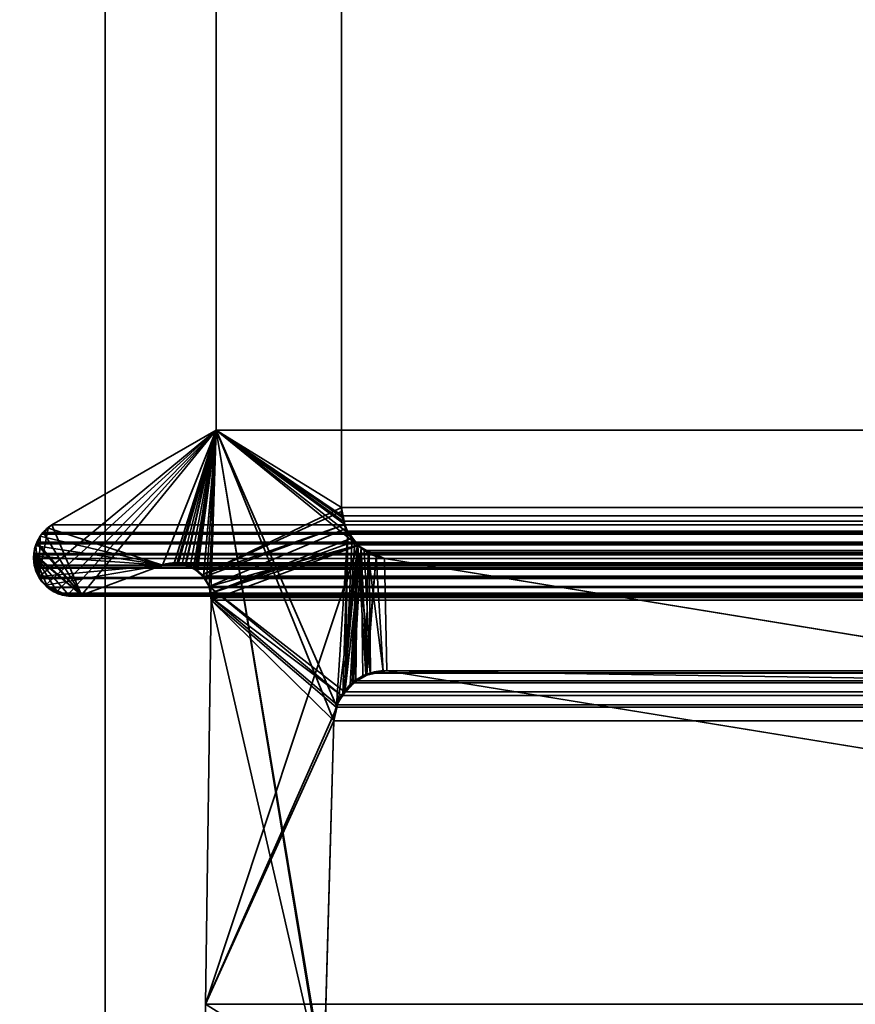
# Model space of a CAD drawing. Header units: millimetres. Extents: x -603 to 3703, y -115 to 193.
# Tile 263 of 656: x 1024 to 1031, y 3 to 11. Entities that reach past the tile are written whole.
import ezdxf

# ---------------------------------------------------------------- set-up
doc = ezdxf.new("R2010")
doc.units = ezdxf.units.MM
doc.layers.add('152', color=7, linetype='Continuous', true_color=0xffffff)

# ---------------------------------------------------------------- blocks, each defined once
blk = doc.blocks.new('UG_SURFACE_002')
at = {"layer": '152', "color": 252, "linetype": 'Continuous', "lineweight": 35}
for points in [[(2165, -18, 2212.25), (2165, 174.4, 2212.25), (835, 174.4, 2212.25), (835, -18, 2212.25)], [(985, -18, 2062.2499), (985, 174.4, 2062.2499), (2015.0001, 174.4, 2062.2499), (2015.0001, -18, 2062.2499)]]:
    blk.add_3dface(points, dxfattribs=at)
blk = doc.blocks.new('UG_SURFACE_096')
at = {"layer": '152', "color": 7, "linetype": 'Continuous', "lineweight": 35}
for points in [[(1026.9384, 11.8663, -7.75), (1026.9384, 6.7187, -7.75), (1025.9112, 7.3541, -7.75), (1025.9112, 11.6334, -7.75)], [(1026.9384, 6.7187, 2018.3115), (1026.9384, 11.8663, 2018.3115), (1025.9112, 11.6334, 2019.3388), (1025.9112, 7.3541, 2019.3388)], [(1026.9384, 6.7187, -7.75), (1026.9384, 11.8663, -7.75), (1026.9384, 11.8663, 2018.3115), (1026.9384, 6.7187, 2018.3115)], [(1025.9112, 7.3541, 2019.3388), (1025.9112, 11.6334, 2019.3388), (1025.9112, 11.6334, -7.75), (1025.9112, 7.3541, -7.75)], [(1025.9112, 7.3541, 2019.3388), (1024.457, 6.1528, 2020.793), (1024.4622, 6.1404, 2020.7877), (1024.5141, 6.0866, 2020.736)], [(1024.457, 6.1528, 2020.793), (1025.9112, 7.3541, 2019.3388), (1024.5647, 6.5775, 2020.6852), (1024.5343, 6.5488, 2020.7157)], [(1024.5141, 6.0866, 2020.736), (1024.5521, 6.0471, 2020.6978), (1024.5962, 6.0239, 2020.6537), (1025.9112, 7.3541, 2019.3388)], [(1024.5358, 6.55, -7.75), (1024.5647, 6.5775, -7.75), (1025.9112, 7.3541, -7.75), (1025.4709, 6.2483, -7.75)], [(1024.5647, 6.5775, 2020.6852), (1025.9112, 7.3541, 2019.3388), (1025.9112, 7.3541, -7.75), (1024.5647, 6.5775, -7.75)], [(1024.5962, 6.0239, 2020.6537), (1024.6167, 6.0132, 2020.6335), (1024.6972, 6.0054, 2020.5529), (1025.9112, 7.3541, 2019.3388)], [(1025.9112, 7.3541, 2019.3388), (1024.6972, 6.0054, 2020.5529), (1024.785, 5.9969, 2020.4649), (1024.8069, 6.0016, 2020.4432)], [(1024.8069, 6.0016, 2020.4432), (1025.4709, 6.2483, 2019.7792), (1025.9112, 7.3541, 2019.3388)], [(1025.5657, 6.2625, -7.75), (1025.4709, 6.2483, -7.75), (1025.9112, 7.3541, -7.75)], [(1025.9112, 7.3541, 2019.3388), (1025.4709, 6.2483, 2019.7792), (1025.5656, 6.2561, 2019.6843)], [(1025.5656, 6.2561, 2019.6843), (1025.6313, 6.2615, 2019.6187), (1025.9112, 7.3541, 2019.3388)], [(1025.9112, 7.3541, -7.75), (1025.5923, 6.2665, -7.75), (1025.5657, 6.2625, -7.75)], [(1025.6628, 6.2488, -7.75), (1025.5923, 6.2665, -7.75), (1025.9112, 7.3541, -7.75)], [(1025.9112, 7.3541, 2019.3388), (1025.6313, 6.2615, 2019.6187), (1025.6625, 6.2472, 2019.5875)], [(1025.6625, 6.2472, 2019.5875), (1025.7499, 6.2071, 2019.5), (1025.9112, 7.3541, 2019.3388)], [(1025.9112, 7.3541, -7.75), (1025.6983, 6.2399, -7.75), (1025.6628, 6.2488, -7.75)], [(1025.7467, 6.2043, -7.75), (1025.6983, 6.2399, -7.75), (1025.9112, 7.3541, -7.75)], [(1025.9112, 7.3541, -7.75), (1026.9384, 6.7187, -7.75), (1025.7963, 6.1678, -7.75), (1025.7467, 6.2043, -7.75)], [(1025.7499, 6.2071, 2019.5), (1025.7584, 6.2033, 2019.4917), (1025.9112, 7.3541, 2019.3388)], [(1025.9112, 7.3541, 2019.3388), (1025.7584, 6.2033, 2019.4917), (1025.8086, 6.1456, 2019.4414)], [(1025.8086, 6.1456, 2019.4414), (1025.8318, 6.1188, 2019.4182), (1025.9112, 7.3541, 2019.3388)], [(1025.9112, 7.3541, 2019.3388), (1025.8318, 6.1188, 2019.4182), (1025.8535, 6.0731, 2019.3965)], [(1025.8535, 6.0731, 2019.3965), (1025.8678, 6.0177, 2019.3822), (1025.9112, 7.3541, 2019.3388)], [(1026.8117, 1.8784, 2018.4383), (1025.9112, 7.3541, 2019.3388), (1025.8678, 6.0177, 2019.3822), (1025.8716, 5.9608, 2019.3784)], [(1025.9112, 7.3541, 2019.3388), (1026.9462, 6.638, 2018.3039), (1026.9414, 6.6882, 2018.3086), (1026.9384, 6.7187, 2018.3115)], [(1025.9112, 7.3541, 2019.3388), (1026.8995, 5.0942, 2018.3506), (1026.9901, 6.5167, 2018.26), (1026.9666, 6.5817, 2018.2834)], [(1025.9112, 7.3541, 2019.3388), (1026.799, 1.9593, 2018.451), (1026.7951, 2.0412, 2018.4548)], [(1026.9666, 6.5817, 2018.2834), (1026.9462, 6.638, 2018.3039), (1025.9112, 7.3541, 2019.3388)], [(1025.9112, 7.3541, 2019.3388), (1026.8117, 1.8784, 2018.4383), (1026.799, 1.9593, 2018.451)], [(1026.7951, 2.0412, 2018.4548), (1026.8776, 4.9715, 2018.3723), (1025.9112, 7.3541, 2019.3388)], [(1026.8776, 4.9715, 2018.3723), (1026.8986, 5.0895, 2018.3513), (1026.8995, 5.0942, 2018.3506), (1025.9112, 7.3541, 2019.3388)], [(1025.7963, 6.1678, -7.75), (1026.9384, 6.7187, -7.75), (1026.9448, 6.689, -7.75)], [(1026.9384, 6.7187, -7.75), (1026.9384, 6.7187, 2018.3115), (1026.9414, 6.6882, 2018.3086)], [(1026.9414, 6.6882, 2018.3086), (1026.9448, 6.689, -7.75), (1026.9384, 6.7187, -7.75)], [(1026.9448, 6.689, -7.75), (1026.9678, 6.5798, -7.75), (1025.7963, 6.1678, -7.75)], [(1026.9448, 6.689, -7.75), (1026.9414, 6.6882, 2018.3086), (1026.9462, 6.638, 2018.3039)], [(1026.9448, 6.689, -7.75), (1026.9462, 6.638, 2018.3039), (1026.9666, 6.5817, 2018.2834)], [(1026.9666, 6.5817, 2018.2834), (1026.9678, 6.5798, -7.75), (1026.9448, 6.689, -7.75)], [(1024.457, 6.1528, 2020.793), (1024.5343, 6.5488, 2020.7157), (1024.4706, 6.4886, 2020.7794), (1024.4691, 6.4854, 2020.7808)], [(1025.4709, 6.2483, -7.75), (1024.4691, 6.4856, -7.75), (1024.47, 6.4877, -7.75), (1024.5358, 6.55, -7.75)], [(1024.5343, 6.5488, 2020.7157), (1024.5358, 6.55, -7.75), (1024.47, 6.4877, -7.75)], [(1024.47, 6.4877, -7.75), (1024.4706, 6.4886, 2020.7794), (1024.5343, 6.5488, 2020.7157)], [(1024.5358, 6.55, -7.75), (1024.5343, 6.5488, 2020.7157), (1024.5647, 6.5775, 2020.6852)], [(1024.5647, 6.5775, 2020.6852), (1024.5647, 6.5775, -7.75), (1024.5358, 6.55, -7.75)], [(1025.8081, 6.1482, -7.75), (1025.7963, 6.1678, -7.75), (1026.9678, 6.5798, -7.75)], [(1026.9678, 6.5798, -7.75), (1026.9742, 6.5488, -7.75), (1025.8535, 6.0731, -7.75), (1025.8081, 6.1482, -7.75)], [(1025.8678, 6.0177, -7.75), (1025.8535, 6.0731, -7.75), (1026.9742, 6.5488, -7.75), (1027.0296, 6.471, -7.75)], [(1026.9742, 6.5488, -7.75), (1026.9666, 6.5817, 2018.2834), (1026.9901, 6.5167, 2018.26)], [(1026.9742, 6.5488, -7.75), (1026.9678, 6.5798, -7.75), (1026.9666, 6.5817, 2018.2834)], [(1026.9742, 6.5488, -7.75), (1026.9901, 6.5167, 2018.26), (1027.027, 6.4733, 2018.223)], [(1027.027, 6.4733, 2018.223), (1027.0296, 6.471, -7.75), (1026.9742, 6.5488, -7.75)], [(1024.4348, 6.4049, -7.75), (1024.4322, 6.405, 2020.8178), (1024.4691, 6.4854, 2020.7808)], [(1024.4691, 6.4854, 2020.7808), (1024.4322, 6.405, 2020.8178), (1024.457, 6.1528, 2020.793)], [(1024.4691, 6.4854, 2020.7808), (1024.4691, 6.4856, -7.75), (1024.4348, 6.4049, -7.75)], [(1024.4348, 6.4049, -7.75), (1024.4691, 6.4856, -7.75), (1025.4709, 6.2483, -7.75)], [(1024.4691, 6.4856, -7.75), (1024.4691, 6.4854, 2020.7808), (1024.4706, 6.4886, 2020.7794)], [(1024.4706, 6.4886, 2020.7794), (1024.47, 6.4877, -7.75), (1024.4691, 6.4856, -7.75)], [(1025.8678, 6.0177, -7.75), (1027.0296, 6.471, -7.75), (1027.0498, 6.4428, -7.75)], [(1026.9901, 6.5167, 2018.26), (1026.8995, 5.0942, 2018.3506), (1026.9511, 5.1885, 2018.2989)], [(1026.9511, 5.1885, 2018.2989), (1026.9694, 5.2222, 2018.2805), (1026.9901, 6.5167, 2018.26)], [(1027.027, 6.4733, 2018.223), (1026.9901, 6.5167, 2018.26), (1026.9694, 5.2222, 2018.2805)], [(1027.0493, 6.447, 2018.2006), (1027.027, 6.4733, 2018.223), (1026.9694, 5.2222, 2018.2805)], [(1027.0296, 6.471, -7.75), (1027.027, 6.4733, 2018.223), (1027.0493, 6.447, 2018.2006)], [(1027.0493, 6.447, 2018.2006), (1027.0498, 6.4428, -7.75), (1027.0296, 6.471, -7.75)], [(1024.457, 6.1528, 2020.793), (1024.4322, 6.405, 2020.8178), (1024.4243, 6.388, 2020.8256), (1024.4168, 6.3218, 2020.8333)], [(1024.4201, 6.3223, -7.75), (1024.4168, 6.3218, 2020.8333), (1024.4243, 6.388, 2020.8256)], [(1024.4201, 6.3223, -7.75), (1024.4203, 6.3707, -7.75), (1024.4348, 6.4049, -7.75), (1025.4709, 6.2483, -7.75)], [(1024.4243, 6.388, 2020.8256), (1024.4203, 6.3707, -7.75), (1024.4201, 6.3223, -7.75)], [(1024.4203, 6.3707, -7.75), (1024.4243, 6.388, 2020.8256), (1024.4322, 6.405, 2020.8178)], [(1024.4322, 6.405, 2020.8178), (1024.4348, 6.4049, -7.75), (1024.4203, 6.3707, -7.75)], [(1025.825, 2.6459, -7.75), (1027.0734, 6.4097, -7.75), (1026.9108, 5.1239, -7.75), (1026.9032, 5.0887, -7.75)], [(1027.0734, 6.4097, -7.75), (1025.825, 2.6459, -7.75), (1025.8716, 5.9608, -7.75)], [(1027.0498, 6.4428, -7.75), (1027.0734, 6.4097, -7.75), (1025.8678, 6.0177, -7.75)], [(1025.8716, 5.9608, -7.75), (1025.8678, 6.0177, -7.75), (1027.0734, 6.4097, -7.75)], [(1026.9549, 5.1872, -7.75), (1026.9108, 5.1239, -7.75), (1027.0734, 6.4097, -7.75)], [(1027.0734, 6.4097, -7.75), (1027.0095, 5.2657, -7.75), (1026.9549, 5.1872, -7.75)], [(1026.9694, 5.2222, 2018.2805), (1027.1012, 6.386, 2018.1489), (1027.0493, 6.447, 2018.2006)], [(1027.1012, 6.386, 2018.1489), (1026.9694, 5.2222, 2018.2805), (1027.038, 5.2773, 2018.2121)], [(1027.0365, 5.2832, -7.75), (1027.0095, 5.2657, -7.75), (1027.0734, 6.4097, -7.75)], [(1027.0734, 6.4097, -7.75), (1027.1389, 5.3495, -7.75), (1027.0365, 5.2832, -7.75)], [(1027.038, 5.2773, 2018.2121), (1027.1133, 5.3379, 2018.1367), (1027.1012, 6.386, 2018.1489)], [(1027.0498, 6.4428, -7.75), (1027.0493, 6.447, 2018.2006), (1027.1012, 6.386, 2018.1489)], [(1027.1012, 6.386, 2018.1489), (1027.0734, 6.4097, -7.75), (1027.0498, 6.4428, -7.75)], [(1027.1389, 5.3495, -7.75), (1027.0734, 6.4097, -7.75), (1027.1571, 6.3596, -7.75)], [(1027.0734, 6.4097, -7.75), (1027.1012, 6.386, 2018.1489), (1027.1547, 6.3626, 2018.0953)], [(1027.1547, 6.3626, 2018.0953), (1027.1571, 6.3596, -7.75), (1027.0734, 6.4097, -7.75)], [(1027.1012, 6.386, 2018.1489), (1027.1133, 5.3379, 2018.1367), (1027.1482, 5.3455, 2018.1017)], [(1027.1482, 5.3455, 2018.1017), (1027.2824, 5.3748, 2017.9677), (1027.1547, 6.3626, 2018.0953), (1027.1012, 6.386, 2018.1489)], [(1024.4235, 6.2316, 2020.8266), (1024.4142, 6.2992, 2020.8359), (1024.4201, 6.3223, -7.75)], [(1024.4142, 6.2992, 2020.8359), (1024.4168, 6.3218, 2020.8333), (1024.4201, 6.3223, -7.75)], [(1024.4168, 6.3218, 2020.8333), (1024.4142, 6.2992, 2020.8359), (1024.4235, 6.2316, 2020.8266), (1024.457, 6.1528, 2020.793)], [(1024.4201, 6.3223, -7.75), (1024.4199, 6.2475, -7.75), (1024.4235, 6.2316, 2020.8266)], [(1024.4199, 6.2475, -7.75), (1024.4201, 6.3223, -7.75), (1025.4709, 6.2483, -7.75)], [(1027.1571, 6.3596, -7.75), (1027.2237, 6.3197, -7.75), (1027.1389, 5.3495, -7.75)], [(1027.1478, 5.3511, -7.75), (1027.1389, 5.3495, -7.75), (1027.2237, 6.3197, -7.75)], [(1027.2826, 5.3758, -7.75), (1027.1478, 5.3511, -7.75), (1027.2237, 6.3197, -7.75)], [(1027.2824, 5.3748, 2017.9677), (1027.3108, 5.381, 2017.9391), (1027.2921, 6.3024, 2017.9579), (1027.1547, 6.3626, 2018.0953)], [(1027.1571, 6.3596, -7.75), (1027.1547, 6.3626, 2018.0953), (1027.2921, 6.3024, 2017.9579)], [(1027.2921, 6.3024, 2017.9579), (1027.2237, 6.3197, -7.75), (1027.1571, 6.3596, -7.75)], [(1027.2237, 6.3197, -7.75), (1027.2921, 6.3024, -7.75), (1027.3108, 5.381, -7.75), (1027.2826, 5.3758, -7.75)], [(1027.2921, 6.3024, 2017.9579), (1027.2921, 6.3024, -7.75), (1027.2237, 6.3197, -7.75)], [(1036.4149, 3.8982, -7.75), (1027.3108, 5.381, -7.75), (1027.2921, 6.3024, -7.75), (1033.5108, 5.2872, -7.75)], [(1033.5108, 5.2872, 2011.7393), (1027.2921, 6.3024, 2017.9579), (1027.3108, 5.381, 2017.9391)], [(1033.5108, 5.2872, -7.75), (1027.2921, 6.3024, -7.75), (1027.2921, 6.3024, 2017.9579), (1033.5108, 5.2872, 2011.7393)], [(1025.4709, 6.2483, -7.75), (1024.4612, 6.1543, -7.75), (1024.4235, 6.2316, -7.75), (1024.4199, 6.2475, -7.75)], [(1024.4199, 6.2475, -7.75), (1024.4235, 6.2316, -7.75), (1024.4235, 6.2316, 2020.8266)], [(1024.4235, 6.2316, -7.75), (1024.4612, 6.1543, -7.75), (1024.457, 6.1528, 2020.793)], [(1024.457, 6.1528, 2020.793), (1024.4235, 6.2316, 2020.8266), (1024.4235, 6.2316, -7.75)], [(1025.4709, 6.2483, -7.75), (1024.5142, 6.0843, -7.75), (1024.4808, 6.1139, -7.75), (1024.4612, 6.1543, -7.75)], [(1024.5142, 6.0843, -7.75), (1025.4709, 6.2483, -7.75), (1024.8069, 6.0016, -7.75), (1024.6966, 5.995, -7.75)], [(1025.4709, 6.2483, 2019.7792), (1024.8069, 6.0016, 2020.4432), (1024.8069, 6.0016, -7.75), (1025.4709, 6.2483, -7.75)], [(1025.4709, 6.2483, -7.75), (1025.5657, 6.2625, -7.75), (1025.5656, 6.2561, 2019.6843)], [(1025.5656, 6.2561, 2019.6843), (1025.4709, 6.2483, 2019.7792), (1025.4709, 6.2483, -7.75)], [(1025.6313, 6.2615, 2019.6187), (1025.5656, 6.2561, 2019.6843), (1025.5657, 6.2625, -7.75)], [(1025.6313, 6.2615, 2019.6187), (1025.5657, 6.2625, -7.75), (1025.5923, 6.2665, -7.75)], [(1025.5923, 6.2665, -7.75), (1025.6628, 6.2488, -7.75), (1025.6625, 6.2472, 2019.5875)], [(1025.6625, 6.2472, 2019.5875), (1025.6313, 6.2615, 2019.6187), (1025.5923, 6.2665, -7.75)], [(1025.6625, 6.2472, 2019.5875), (1025.6628, 6.2488, -7.75), (1025.6983, 6.2399, -7.75)], [(1025.7499, 6.2071, 2019.5), (1025.6625, 6.2472, 2019.5875), (1025.6983, 6.2399, -7.75)], [(1025.6983, 6.2399, -7.75), (1025.7467, 6.2043, -7.75), (1025.7499, 6.2071, 2019.5)], [(1024.4622, 6.1404, 2020.7877), (1024.457, 6.1528, 2020.793), (1024.4612, 6.1543, -7.75)], [(1024.4612, 6.1543, -7.75), (1024.4808, 6.1139, -7.75), (1024.4622, 6.1404, 2020.7877)], [(1024.5141, 6.0866, 2020.736), (1024.4622, 6.1404, 2020.7877), (1024.4808, 6.1139, -7.75)], [(1025.7584, 6.2033, 2019.4917), (1025.7499, 6.2071, 2019.5), (1025.7467, 6.2043, -7.75)], [(1025.7467, 6.2043, -7.75), (1025.7963, 6.1678, -7.75), (1025.8086, 6.1456, 2019.4414)], [(1025.8086, 6.1456, 2019.4414), (1025.7584, 6.2033, 2019.4917), (1025.7467, 6.2043, -7.75)], [(1025.7963, 6.1678, -7.75), (1025.8081, 6.1482, -7.75), (1025.8086, 6.1456, 2019.4414)], [(1025.8081, 6.1482, -7.75), (1025.8535, 6.0731, -7.75), (1025.8535, 6.0731, 2019.3965)], [(1025.8535, 6.0731, 2019.3965), (1025.8318, 6.1188, 2019.4182), (1025.8081, 6.1482, -7.75)], [(1025.8318, 6.1188, 2019.4182), (1025.8086, 6.1456, 2019.4414), (1025.8081, 6.1482, -7.75)], [(1024.4808, 6.1139, -7.75), (1024.5142, 6.0843, -7.75), (1024.5141, 6.0866, 2020.736)], [(1024.5521, 6.0471, 2020.6978), (1024.5141, 6.0866, 2020.736), (1024.5142, 6.0843, -7.75)], [(1024.5142, 6.0843, -7.75), (1024.5675, 6.0372, -7.75), (1024.5521, 6.0471, 2020.6978)], [(1024.5142, 6.0843, -7.75), (1024.6966, 5.995, -7.75), (1024.6897, 5.9946, -7.75), (1024.5974, 6.0268, -7.75)], [(1024.5974, 6.0268, -7.75), (1024.5675, 6.0372, -7.75), (1024.5142, 6.0843, -7.75)], [(1025.8535, 6.0731, -7.75), (1025.8678, 6.0177, -7.75), (1025.8716, 5.9608, 2019.3784)], [(1025.8716, 5.9608, 2019.3784), (1025.8678, 6.0177, 2019.3822), (1025.8535, 6.0731, -7.75)], [(1025.8678, 6.0177, 2019.3822), (1025.8535, 6.0731, 2019.3965), (1025.8535, 6.0731, -7.75)], [(1024.5962, 6.0239, 2020.6537), (1024.5521, 6.0471, 2020.6978), (1024.5675, 6.0372, -7.75)], [(1024.5675, 6.0372, -7.75), (1024.5974, 6.0268, -7.75), (1024.5962, 6.0239, 2020.6537)], [(1024.6167, 6.0132, 2020.6335), (1024.5962, 6.0239, 2020.6537), (1024.5974, 6.0268, -7.75)], [(1024.5974, 6.0268, -7.75), (1024.6897, 5.9946, -7.75), (1024.6972, 6.0054, 2020.5529)], [(1024.6972, 6.0054, 2020.5529), (1024.6167, 6.0132, 2020.6335), (1024.5974, 6.0268, -7.75)], [(1024.6897, 5.9946, -7.75), (1024.6966, 5.995, -7.75), (1024.6972, 6.0054, 2020.5529)], [(1024.785, 5.9969, 2020.4649), (1024.6972, 6.0054, 2020.5529), (1024.6966, 5.995, -7.75)], [(1024.6966, 5.995, -7.75), (1024.8069, 6.0016, -7.75), (1024.8069, 6.0016, 2020.4432)], [(1024.8069, 6.0016, 2020.4432), (1024.785, 5.9969, 2020.4649), (1024.6966, 5.995, -7.75)], [(1025.8678, 6.0177, -7.75), (1025.8716, 5.9608, -7.75), (1025.8716, 5.9608, 2019.3784)], [(1025.825, 2.6459, 2019.4249), (1025.8716, 5.9608, 2019.3784), (1025.8716, 5.9608, -7.75), (1025.825, 2.6459, -7.75)], [(1025.8716, 5.9608, 2019.3784), (1025.825, 2.6459, 2019.4249), (1025.826, 2.4847, 2019.424), (1026.8117, 1.8784, 2018.4383)], [(1027.0365, 5.2832, -7.75), (1027.1389, 5.3495, -7.75), (1027.1482, 5.3455, 2018.1017)], [(1027.1482, 5.3455, 2018.1017), (1027.1133, 5.3379, 2018.1367), (1027.0365, 5.2832, -7.75)], [(1027.1133, 5.3379, 2018.1367), (1027.038, 5.2773, 2018.2121), (1027.0365, 5.2832, -7.75)], [(1027.1389, 5.3495, -7.75), (1027.1478, 5.3511, -7.75), (1027.1482, 5.3455, 2018.1017)], [(1027.1478, 5.3511, -7.75), (1027.2826, 5.3758, -7.75), (1027.2824, 5.3748, 2017.9677)], [(1027.2824, 5.3748, 2017.9677), (1027.1482, 5.3455, 2018.1017), (1027.1478, 5.3511, -7.75)], [(1027.3108, 5.381, 2017.9391), (1027.2824, 5.3748, 2017.9677), (1027.2826, 5.3758, -7.75)], [(1027.2826, 5.3758, -7.75), (1027.3108, 5.381, -7.75), (1027.3108, 5.381, 2017.9391)], [(1027.3108, 5.381, 2017.9391), (1036.4149, 3.8982, 2008.8351), (1033.5448, 5.2832, 2011.7052), (1033.5108, 5.2872, 2011.7393)], [(1027.3108, 5.381, -7.75), (1036.4149, 3.8982, -7.75), (1036.4149, 3.8982, 2008.8351), (1027.3108, 5.381, 2017.9391)], [(1026.9549, 5.1872, -7.75), (1027.0095, 5.2657, -7.75), (1027.038, 5.2773, 2018.2121)], [(1027.038, 5.2773, 2018.2121), (1026.9694, 5.2222, 2018.2805), (1026.9549, 5.1872, -7.75)], [(1027.0095, 5.2657, -7.75), (1027.0365, 5.2832, -7.75), (1027.038, 5.2773, 2018.2121)], [(1026.9511, 5.1885, 2018.2989), (1026.8995, 5.0942, 2018.3506), (1026.9108, 5.1239, -7.75)], [(1026.9108, 5.1239, -7.75), (1026.9549, 5.1872, -7.75), (1026.9511, 5.1885, 2018.2989)], [(1026.9694, 5.2222, 2018.2805), (1026.9511, 5.1885, 2018.2989), (1026.9549, 5.1872, -7.75)], [(1026.9032, 5.0887, -7.75), (1026.8776, 4.9715, -7.75), (1025.825, 2.6459, -7.75)], [(1026.8776, 4.9715, -7.75), (1026.9032, 5.0887, -7.75), (1026.8986, 5.0895, 2018.3513)], [(1026.8986, 5.0895, 2018.3513), (1026.8776, 4.9715, 2018.3723), (1026.8776, 4.9715, -7.75)], [(1026.8995, 5.0942, 2018.3506), (1026.8986, 5.0895, 2018.3513), (1026.9032, 5.0887, -7.75)], [(1026.9032, 5.0887, -7.75), (1026.9108, 5.1239, -7.75), (1026.8995, 5.0942, 2018.3506)], [(1026.8776, 4.9715, -7.75), (1026.7951, 2.0412, -7.75), (1025.8255, 2.4846, -7.75), (1025.825, 2.6459, -7.75)], [(1026.7951, 2.0412, -7.75), (1026.8776, 4.9715, -7.75), (1026.8776, 4.9715, 2018.3723), (1026.7951, 2.0412, 2018.4548)]]:
    blk.add_3dface(points, dxfattribs=at)
blk = doc.blocks.new('UG_SURFACE_097')
at = {"layer": '152', "color": 7, "linetype": 'Continuous', "lineweight": 35}
for points in [[(1025.9112, 7.3541, 2019.3388), (1025.9112, 11.6334, 2019.3388), (1026.9384, 11.8663, 2018.3115), (1026.9384, 6.7187, 2018.3115)], [(1026.9384, 6.7187, 2018.3115), (1026.9384, 11.8663, 2018.3115), (1973.0616, 11.8663, 2018.3115), (1973.0616, 6.7187, 2018.3115)], [(1974.0888, 7.3541, 2019.3388), (1974.0888, 11.6334, 2019.3388), (1025.9112, 11.6334, 2019.3388), (1025.9112, 7.3541, 2019.3388)], [(1024.5647, 6.5775, 2020.6852), (1025.9112, 7.3541, 2019.3388), (1025.4709, 6.2483, 2019.7792), (1024.8069, 6.0016, 2020.4432)], [(1975.4353, 6.5775, 2020.6852), (1974.0888, 7.3541, 2019.3388), (1025.9112, 7.3541, 2019.3388), (1024.5647, 6.5775, 2020.6852)], [(1025.5657, 6.2609, 2019.6843), (1025.4709, 6.2483, 2019.7792), (1025.9112, 7.3541, 2019.3388)], [(1025.9112, 7.3541, 2019.3388), (1025.6022, 6.2657, 2019.6478), (1025.5657, 6.2609, 2019.6843)], [(1025.6568, 6.2479, 2019.5932), (1025.6022, 6.2657, 2019.6478), (1025.9112, 7.3541, 2019.3388)], [(1025.9112, 7.3541, 2019.3388), (1025.7264, 6.2251, 2019.5236), (1025.6568, 6.2479, 2019.5932)], [(1025.7397, 6.2137, 2019.5103), (1025.7264, 6.2251, 2019.5236), (1025.9112, 7.3541, 2019.3388)], [(1025.8064, 6.1556, 2019.4435), (1025.7397, 6.2137, 2019.5103), (1025.9112, 7.3541, 2019.3388)], [(1025.9112, 7.3541, 2019.3388), (1025.8069, 6.1552, 2019.443), (1025.8064, 6.1556, 2019.4435)], [(1025.9112, 7.3541, 2019.3388), (1027.0704, 6.4125, 2018.1797), (1025.8535, 6.0731, 2019.3965), (1025.8069, 6.1552, 2019.443)], [(1025.9112, 7.3541, 2019.3388), (1026.9384, 6.7187, 2018.3115), (1026.9474, 6.6514, 2018.3027)], [(1025.9112, 7.3541, 2019.3388), (1026.9531, 6.6087, 2018.297), (1026.9871, 6.5254, 2018.2629), (1026.9926, 6.5122, 2018.2574)], [(1026.9474, 6.6514, 2018.3027), (1026.9531, 6.6087, 2018.297), (1025.9112, 7.3541, 2019.3388)], [(1026.9926, 6.5122, 2018.2574), (1027.0636, 6.4213, 2018.1863), (1027.0704, 6.4125, 2018.1797), (1025.9112, 7.3541, 2019.3388)], [(1026.9384, 6.7187, 2018.3115), (1973.0564, 6.6534, 2018.3065), (1973.0557, 6.6507, 2018.3058)], [(1026.9384, 6.7187, 2018.3115), (1973.0616, 6.7187, 2018.3115), (1973.0564, 6.6534, 2018.3065)], [(1973.0557, 6.6507, 2018.3058), (1026.9474, 6.6514, 2018.3027), (1026.9384, 6.7187, 2018.3115)], [(1026.9474, 6.6514, 2018.3027), (1973.0557, 6.6507, 2018.3058), (1973.0271, 6.5518, 2018.2772)], [(1026.9531, 6.6087, 2018.297), (1026.9474, 6.6514, 2018.3027), (1973.0271, 6.5518, 2018.2772)], [(1024.8069, 6.0016, 2020.4432), (1024.4948, 6.5146, 2020.7553), (1024.5647, 6.5775, 2020.6852)], [(1024.5647, 6.5775, 2020.6852), (1024.4948, 6.5146, 2020.7553), (1975.5043, 6.5123, 2020.7543)], [(1975.5043, 6.5123, 2020.7543), (1975.4353, 6.5775, 2020.6852), (1024.5647, 6.5775, 2020.6852)], [(1026.9531, 6.6087, 2018.297), (1973.0271, 6.5518, 2018.2772), (1973.012, 6.5272, 2018.2619)], [(1973.012, 6.5272, 2018.2619), (1026.9871, 6.5254, 2018.2629), (1026.9531, 6.6087, 2018.297)], [(1024.4424, 6.4348, 2020.8075), (1024.48, 6.5013, 2020.7701), (1024.4948, 6.5146, 2020.7553), (1024.8069, 6.0016, 2020.4432)], [(1024.48, 6.5013, 2020.7701), (1024.4424, 6.4348, 2020.8075), (1975.5571, 6.4344, 2020.807)], [(1024.4948, 6.5146, 2020.7553), (1024.48, 6.5013, 2020.7701), (1975.5294, 6.4886, 2020.7794)], [(1024.48, 6.5013, 2020.7701), (1975.5571, 6.4344, 2020.807), (1975.5294, 6.4886, 2020.7794)], [(1975.5294, 6.4886, 2020.7794), (1975.5043, 6.5123, 2020.7543), (1024.4948, 6.5146, 2020.7553)], [(1026.9926, 6.5122, 2018.2574), (1026.9871, 6.5254, 2018.2629), (1973.012, 6.5272, 2018.2619)], [(1026.9926, 6.5122, 2018.2574), (1973.012, 6.5272, 2018.2619), (1972.9639, 6.449, 2018.214)], [(1026.9926, 6.5122, 2018.2574), (1972.9639, 6.449, 2018.214), (1972.9353, 6.4248, 2018.1854)], [(1972.9353, 6.4248, 2018.1854), (1027.0636, 6.4213, 2018.1863), (1026.9926, 6.5122, 2018.2574)], [(1024.4159, 6.3416, 2020.8342), (1024.4354, 6.4222, 2020.8147), (1024.4366, 6.4244, 2020.8135), (1024.8069, 6.0016, 2020.4432)], [(1024.4354, 6.4222, 2020.8147), (1024.4159, 6.3416, 2020.8342), (1975.5839, 6.331, 2020.834)], [(1024.4366, 6.4244, 2020.8135), (1024.4354, 6.4222, 2020.8147), (1975.5681, 6.4131, 2020.818)], [(1024.4354, 6.4222, 2020.8147), (1975.5839, 6.331, 2020.834), (1975.5681, 6.4131, 2020.818)], [(1024.8069, 6.0016, 2020.4432), (1024.4366, 6.4244, 2020.8135), (1024.4424, 6.4348, 2020.8075)], [(1024.4424, 6.4348, 2020.8075), (1024.4366, 6.4244, 2020.8135), (1975.5626, 6.4236, 2020.8127)], [(1975.5681, 6.4131, 2020.818), (1975.5626, 6.4236, 2020.8127), (1024.4366, 6.4244, 2020.8135)], [(1975.5626, 6.4236, 2020.8127), (1975.5571, 6.4344, 2020.807), (1024.4424, 6.4348, 2020.8075)], [(1025.8535, 6.0731, 2019.3965), (1027.0704, 6.4125, 2018.1797), (1027.0281, 5.2822, 2018.2219), (1026.965, 5.2089, 2018.285)], [(1027.0572, 5.2979, 2018.1928), (1027.0281, 5.2822, 2018.2219), (1027.0704, 6.4125, 2018.1797)], [(1027.0704, 6.4125, 2018.1797), (1027.1747, 5.3615, 2018.0752), (1027.0572, 5.2979, 2018.1928)], [(1027.0704, 6.4125, 2018.1797), (1027.0636, 6.4213, 2018.1863), (1972.9353, 6.4248, 2018.1854)], [(1027.1249, 6.3688, 2018.1251), (1027.0704, 6.4125, 2018.1797), (1972.9353, 6.4248, 2018.1854)], [(1027.0704, 6.4125, 2018.1797), (1027.1783, 5.3634, 2018.0717), (1027.1747, 5.3615, 2018.0752)], [(1027.1783, 5.3634, 2018.0717), (1027.0704, 6.4125, 2018.1797), (1027.1249, 6.3688, 2018.1251)], [(1027.1249, 6.3688, 2018.1251), (1972.9353, 6.4248, 2018.1854), (1972.8527, 6.3547, 2018.1026)], [(1024.4275, 6.2218, 2020.8225), (1024.4235, 6.2316, 2020.8266), (1024.4142, 6.3011, 2020.8359), (1024.4154, 6.3315, 2020.8347)], [(1975.5839, 6.331, 2020.834), (1024.4154, 6.3315, 2020.8347), (1024.4142, 6.3011, 2020.8359)], [(1975.5839, 6.331, 2020.834), (1024.4142, 6.3011, 2020.8359), (1024.4235, 6.2316, 2020.8266)], [(1024.8069, 6.0016, 2020.4432), (1024.4154, 6.3315, 2020.8347), (1024.4159, 6.3416, 2020.8342)], [(1024.4159, 6.3416, 2020.8342), (1024.4154, 6.3315, 2020.8347), (1975.5839, 6.331, 2020.834)], [(1024.4154, 6.3315, 2020.8347), (1024.4656, 6.1377, 2020.7844), (1024.4596, 6.1447, 2020.7903), (1024.4275, 6.2218, 2020.8225)], [(1024.4154, 6.3315, 2020.8347), (1024.616, 6.018, 2020.6339), (1024.5314, 6.0638, 2020.7186)], [(1024.5314, 6.0638, 2020.7186), (1024.5267, 6.0664, 2020.7233), (1024.4656, 6.1377, 2020.7844), (1024.4154, 6.3315, 2020.8347)], [(1024.4154, 6.3315, 2020.8347), (1024.7071, 5.999, 2020.5429), (1024.6392, 6.0054, 2020.6108), (1024.616, 6.018, 2020.6339)], [(1024.4154, 6.3315, 2020.8347), (1024.8069, 6.0016, 2020.4432), (1024.763, 5.9938, 2020.4871), (1024.7071, 5.999, 2020.5429)], [(1024.4235, 6.2316, 2020.8266), (1975.5856, 6.3226, 2020.8356), (1975.5839, 6.331, 2020.834)], [(1024.4235, 6.2316, 2020.8266), (1975.5765, 6.2316, 2020.8266), (1975.5856, 6.3226, 2020.8356)], [(1027.1249, 6.3688, 2018.1251), (1972.8527, 6.3547, 2018.1026), (1972.8342, 6.3481, 2018.0843)], [(1972.8342, 6.3481, 2018.0843), (1027.1665, 6.3523, 2018.0836), (1027.1249, 6.3688, 2018.1251)], [(1027.1783, 5.3634, 2018.0717), (1027.1249, 6.3688, 2018.1251), (1027.1665, 6.3523, 2018.0836)], [(1027.1665, 6.3523, 2018.0836), (1972.8342, 6.3481, 2018.0843), (1972.7079, 6.3024, 2017.9579)], [(1972.7079, 6.3024, 2017.9579), (1027.2921, 6.3024, 2017.9579), (1027.1665, 6.3523, 2018.0836)], [(1027.1665, 6.3523, 2018.0836), (1027.2921, 6.3024, 2017.9579), (1027.3108, 5.381, 2017.9391), (1027.1783, 5.3634, 2018.0717)], [(1033.5108, 5.2872, 2011.7393), (1027.2921, 6.3024, 2017.9579), (1972.7079, 6.3024, 2017.9579), (1966.4892, 5.2872, 2011.7393)], [(1036.4149, 3.8982, 2008.8351), (1027.3108, 5.381, 2017.9391), (1027.2921, 6.3024, 2017.9579), (1033.5108, 5.2872, 2011.7393)], [(1975.5765, 6.2316, 2020.8266), (1024.4235, 6.2316, 2020.8266), (1024.4275, 6.2218, 2020.8225)], [(1024.4275, 6.2218, 2020.8225), (1975.5735, 6.2208, 2020.8235), (1975.5765, 6.2316, 2020.8266)], [(1975.5728, 6.2181, 2020.8228), (1024.4275, 6.2218, 2020.8225), (1024.4596, 6.1447, 2020.7903)], [(1975.5728, 6.2181, 2020.8228), (1975.5735, 6.2208, 2020.8235), (1024.4275, 6.2218, 2020.8225)], [(1975.5728, 6.2181, 2020.8228), (1024.4596, 6.1447, 2020.7903), (1024.4656, 6.1377, 2020.7844)], [(1024.4656, 6.1377, 2020.7844), (1975.5347, 6.1368, 2020.7846), (1975.5728, 6.2181, 2020.8228)], [(1974.5291, 6.2483, 2019.7792), (1975.1931, 6.0016, 2020.4432), (1024.8069, 6.0016, 2020.4432), (1025.4709, 6.2483, 2019.7792)], [(1025.4709, 6.2483, 2019.7792), (1025.5657, 6.2609, 2019.6843), (1974.4343, 6.2604, 2019.6843)], [(1974.4343, 6.2604, 2019.6843), (1974.5291, 6.2483, 2019.7792), (1025.4709, 6.2483, 2019.7792)], [(1974.395, 6.2655, 2019.645), (1025.5657, 6.2609, 2019.6843), (1025.6022, 6.2657, 2019.6478)], [(1974.395, 6.2655, 2019.645), (1974.4343, 6.2604, 2019.6843), (1025.5657, 6.2609, 2019.6843)], [(1025.6022, 6.2657, 2019.6478), (1974.3432, 6.248, 2019.5932), (1974.395, 6.2655, 2019.645)], [(1025.6022, 6.2657, 2019.6478), (1025.6568, 6.2479, 2019.5932), (1974.3432, 6.248, 2019.5932)], [(1974.2714, 6.2239, 2019.5215), (1974.3432, 6.248, 2019.5932), (1025.6568, 6.2479, 2019.5932)], [(1974.2714, 6.2239, 2019.5215), (1025.6568, 6.2479, 2019.5932), (1025.7264, 6.2251, 2019.5236)], [(1025.7264, 6.2251, 2019.5236), (1974.2602, 6.214, 2019.5103), (1974.2714, 6.2239, 2019.5215)], [(1025.7264, 6.2251, 2019.5236), (1025.7397, 6.2137, 2019.5103), (1974.2602, 6.214, 2019.5103)], [(1975.5347, 6.1368, 2020.7846), (1024.4656, 6.1377, 2020.7844), (1024.5267, 6.0664, 2020.7233)], [(1975.5328, 6.1326, 2020.7827), (1975.5347, 6.1368, 2020.7846), (1024.5267, 6.0664, 2020.7233)], [(1974.2602, 6.214, 2019.5103), (1025.7397, 6.2137, 2019.5103), (1025.8064, 6.1556, 2019.4435)], [(1025.8064, 6.1556, 2019.4435), (1974.1937, 6.1552, 2019.4438), (1974.2602, 6.214, 2019.5103)], [(1974.1917, 6.1535, 2019.4416), (1025.8064, 6.1556, 2019.4435), (1025.8069, 6.1552, 2019.443)], [(1974.1917, 6.1535, 2019.4416), (1974.1937, 6.1552, 2019.4438), (1025.8064, 6.1556, 2019.4435)], [(1025.8069, 6.1552, 2019.443), (1974.1465, 6.0731, 2019.3965), (1974.1917, 6.1535, 2019.4416)], [(1025.8069, 6.1552, 2019.443), (1025.8535, 6.0731, 2019.3965), (1974.1465, 6.0731, 2019.3965)], [(1975.5328, 6.1326, 2020.7827), (1024.5267, 6.0664, 2020.7233), (1024.5314, 6.0638, 2020.7186)], [(1024.5314, 6.0638, 2020.7186), (1975.468, 6.0644, 2020.7181), (1975.5328, 6.1326, 2020.7827)], [(1975.4593, 6.0552, 2020.7093), (1975.468, 6.0644, 2020.7181), (1024.5314, 6.0638, 2020.7186)], [(1024.5314, 6.0638, 2020.7186), (1024.616, 6.018, 2020.6339), (1975.3838, 6.0204, 2020.6337)], [(1975.3838, 6.0204, 2020.6337), (1975.4593, 6.0552, 2020.7093), (1024.5314, 6.0638, 2020.7186)], [(1026.965, 5.2089, 2018.285), (1026.9386, 5.178, 2018.3115), (1025.8535, 6.0731, 2019.3965)], [(1025.8715, 5.981, 2019.3784), (1025.8535, 6.0731, 2019.3965), (1026.9386, 5.178, 2018.3115)], [(1974.1328, 6.0214, 2019.3827), (1025.8535, 6.0731, 2019.3965), (1025.8715, 5.981, 2019.3784)], [(1974.1328, 6.0214, 2019.3827), (1974.1465, 6.0731, 2019.3965), (1025.8535, 6.0731, 2019.3965)], [(1975.3838, 6.0204, 2020.6337), (1024.616, 6.018, 2020.6339), (1024.6392, 6.0054, 2020.6108)], [(1975.3387, 5.9996, 2020.5886), (1975.3838, 6.0204, 2020.6337), (1024.6392, 6.0054, 2020.6108)], [(1024.6392, 6.0054, 2020.6108), (1024.7071, 5.999, 2020.5429), (1975.2933, 6.0002, 2020.5433)], [(1975.2933, 6.0002, 2020.5433), (1975.3387, 5.9996, 2020.5886), (1024.6392, 6.0054, 2020.6108)], [(1024.7071, 5.999, 2020.5429), (1024.763, 5.9938, 2020.4871), (1975.1931, 6.0016, 2020.4432)], [(1975.1931, 6.0016, 2020.4432), (1975.2933, 6.0002, 2020.5433), (1024.7071, 5.999, 2020.5429)], [(1024.763, 5.9938, 2020.4871), (1024.8069, 6.0016, 2020.4432), (1975.1931, 6.0016, 2020.4432)], [(1025.8715, 5.981, 2019.3784), (1974.1284, 5.9608, 2019.3784), (1974.1328, 6.0214, 2019.3827)], [(1025.8715, 5.981, 2019.3784), (1026.9386, 5.178, 2018.3115), (1026.9041, 5.1013, 2018.3458)], [(1026.9041, 5.1013, 2018.3458), (1026.8956, 5.0824, 2018.3544), (1025.8716, 5.9608, 2019.3784), (1025.8715, 5.981, 2019.3784)], [(1025.8715, 5.981, 2019.3784), (1025.8716, 5.9608, 2019.3784), (1974.1284, 5.9608, 2019.3784)], [(1026.8776, 4.9715, 2018.3723), (1026.7951, 2.0412, 2018.4548), (1025.825, 2.6459, 2019.4249), (1025.8716, 5.9608, 2019.3784)], [(1974.175, 2.6459, 2019.4249), (1974.1284, 5.9608, 2019.3784), (1025.8716, 5.9608, 2019.3784), (1025.825, 2.6459, 2019.4249)], [(1025.8716, 5.9608, 2019.3784), (1026.8956, 5.0824, 2018.3544), (1026.8776, 4.9715, 2018.3723)], [(1027.0572, 5.2979, 2018.1928), (1027.1747, 5.3615, 2018.0752), (1972.8243, 5.3494, 2018.0743)], [(1972.8243, 5.3494, 2018.0743), (1972.8975, 5.3323, 2018.1475), (1027.0572, 5.2979, 2018.1928)], [(1972.8975, 5.3323, 2018.1475), (1972.9419, 5.297, 2018.1918), (1027.0572, 5.2979, 2018.1928)], [(1972.8243, 5.3494, 2018.0743), (1027.1747, 5.3615, 2018.0752), (1027.1783, 5.3634, 2018.0717)], [(1972.8243, 5.3494, 2018.0743), (1027.1783, 5.3634, 2018.0717), (1027.3108, 5.381, 2017.9391)], [(1027.3108, 5.381, 2017.9391), (1036.4149, 3.8982, 2008.8351), (1963.5851, 3.8982, 2008.8351), (1972.6892, 5.381, 2017.9391)], [(1027.3108, 5.381, 2017.9391), (1972.6892, 5.381, 2017.9391), (1972.8243, 5.3494, 2018.0743)], [(1973.0203, 5.2345, 2018.2703), (1026.965, 5.2089, 2018.285), (1027.0281, 5.2822, 2018.2219)], [(1973.0203, 5.2345, 2018.2703), (1027.0281, 5.2822, 2018.2219), (1027.0572, 5.2979, 2018.1928)], [(1027.0572, 5.2979, 2018.1928), (1972.9419, 5.297, 2018.1918), (1973.0203, 5.2345, 2018.2703)], [(1973.0614, 5.178, 2018.3115), (1026.9041, 5.1013, 2018.3458), (1026.9386, 5.178, 2018.3115)], [(1973.0614, 5.178, 2018.3115), (1973.0959, 5.1013, 2018.3458), (1026.9041, 5.1013, 2018.3458)], [(1973.0614, 5.178, 2018.3115), (1026.9386, 5.178, 2018.3115), (1026.965, 5.2089, 2018.285)], [(1973.0203, 5.2345, 2018.2703), (1973.0365, 5.2122, 2018.2865), (1026.965, 5.2089, 2018.285)], [(1026.965, 5.2089, 2018.285), (1973.0365, 5.2122, 2018.2865), (1973.0614, 5.178, 2018.3115)], [(1026.8956, 5.0824, 2018.3544), (1026.9041, 5.1013, 2018.3458), (1973.0959, 5.1013, 2018.3458), (1973.1044, 5.0824, 2018.3544)], [(1973.1224, 4.9715, 2018.3723), (1026.8776, 4.9715, 2018.3723), (1026.8956, 5.0824, 2018.3544)], [(1973.1044, 5.0824, 2018.3544), (1973.1224, 4.9715, 2018.3723), (1026.8956, 5.0824, 2018.3544)], [(1026.7951, 2.0412, 2018.4548), (1026.8776, 4.9715, 2018.3723), (1973.1224, 4.9715, 2018.3723), (1973.2049, 2.0412, 2018.4548)]]:
    blk.add_3dface(points, dxfattribs=at)
blk = doc.blocks.new('UG_SURFACE_099')
at = {"layer": '152', "color": 252, "linetype": 'Continuous', "lineweight": 35}
for points in [[(1025, -29.92, 2020.2501), (1025, 14.42, 2020.2501), (1023.5, 14.42, 2021.75), (1023.5, -29.92, 2021.75)], [(1025, 14.42, -7.75), (1025, -29.92, -7.75), (1023.5, -29.92, -7.75), (1023.5, 14.42, -7.75)], [(1025, -29.92, 2020.2501), (1025, -29.92, -7.75), (1025, 14.42, -7.75), (1025, 14.42, 2020.2501)]]:
    blk.add_3dface(points, dxfattribs=at)
blk = doc.blocks.new('UG_SURFACE_100')
at = {"layer": '152', "color": 252, "linetype": 'Continuous', "lineweight": 35}
for points in [[(1025, -29.92, 2020.2501), (1025, 14.42, 2020.2501), (1023.5, 14.42, 2021.75), (1023.5, -29.92, 2021.75)], [(1025, 14.42, -7.75), (1025, -29.92, -7.75), (1023.5, -29.92, -7.75), (1023.5, 14.42, -7.75)], [(1025, -29.92, 2020.2501), (1025, -29.92, -7.75), (1025, 14.42, -7.75), (1025, 14.42, 2020.2501)]]:
    blk.add_3dface(points, dxfattribs=at)
blk = doc.blocks.new('UG_SURFACE_101')
at = {"layer": '152', "color": 252, "linetype": 'Continuous', "lineweight": 35}
for points in [[(1023.5, -29.92, 2021.75), (1976.5, -29.92, 2021.75), (1976.5, 14.42, 2021.75), (1023.5, 14.42, 2021.75)], [(1025, 14.42, 2020.2501), (1025, -29.92, 2020.2501), (1023.5, -29.92, 2021.75), (1023.5, 14.42, 2021.75)], [(1025, -29.92, 2020.2501), (1025, 14.42, 2020.2501), (1975, 14.42, 2020.2501), (1975, -29.92, 2020.2501)]]:
    blk.add_3dface(points, dxfattribs=at)

msp = doc.modelspace()

# ---------------------------------------------------------------- linework, layer by layer
at = {"layer": '152', "color": 252, "linetype": 'Continuous', "lineweight": 35, "true_color": 0x939598}
for p, q in [((1025, -29.92, 2020.25), (1025, 14.42, 2020.25)), ((1025, -29.92, 2020.25), (1025, 14.42, 2020.25)), ((1025, -29.92, 2020.25), (1025, 14.42, 2020.25)), ((1025, 14.42, -7.75), (1025, -29.92, -7.75)), ((1025, 14.42, -7.75), (1025, -29.92, -7.75)), ((1026.9385, 11.8663, 2018.3115), (1026.9385, 6.7187, 2018.3115)), ((1026.9385, 6.7187, -7.75), (1026.9385, 11.8663, -7.75)), ((1026.9385, 11.8663, 2018.3115), (1026.9385, 6.7187, 2018.3115)), ((1025.9112, 7.3541, 2019.3388), (1025.9112, 11.6334, 2019.3388)), ((1025.9112, 7.3541, -7.75), (1025.9112, 11.6334, -7.75)), ((1025.9112, 7.3541, 2019.3388), (1025.9112, 11.6334, 2019.3388)), ((1024.5647, 6.5775, -7.75), (1025.9112, 7.3541, -7.75)), ((1024.5647, 6.5775, 2020.6853), (1025.9112, 7.3541, 2019.3388)), ((1024.5647, 6.5775, 2020.6853), (1025.9112, 7.3541, 2019.3388)), ((1025.9112, 7.3541, 2019.3388), (1025.9112, 7.3541, -7.75)), ((1974.0888, 7.3541, 2019.3388), (1025.9112, 7.3541, 2019.3388)), ((1026.9385, 6.7187, -7.75), (1026.9385, 6.7187, 2018.3115)), ((1026.9385, 6.7187, 2018.3115), (1973.0615, 6.7187, 2018.3115)), ((1975.4353, 6.5775, 2020.6853), (1024.5647, 6.5775, 2020.6853)), ((1024.5647, 6.5775, 2020.6853), (1024.5647, 6.5775, -7.75)), ((1033.5108, 5.2872, -7.75), (1027.2921, 6.3024, -7.75)), ((1027.2921, 6.3024, -7.75), (1027.2921, 6.3024, 2017.9579)), ((1027.2921, 6.3024, 2017.9579), (1033.5108, 5.2872, 2011.7392)), ((1027.2921, 6.3024, 2017.9579), (1972.7079, 6.3024, 2017.9579)), ((1027.2921, 6.3024, 2017.9579), (1033.5108, 5.2872, 2011.7392)), ((1024.4234, 6.2316, 2020.8266), (1024.4234, 6.2316, -7.75)), ((1975.5766, 6.2316, 2020.8266), (1024.4234, 6.2316, 2020.8266)), ((1025.4709, 6.2483, 2019.7791), (1024.8068, 6.0016, 2020.4432)), ((1025.4709, 6.2483, -7.75), (1024.8068, 6.0016, -7.75)), ((1025.4709, 6.2483, 2019.7791), (1024.8068, 6.0016, 2020.4432)), ((1025.4709, 6.2483, 2019.7791), (1025.4709, 6.2483, -7.75)), ((1974.5291, 6.2483, 2019.7791), (1025.4709, 6.2483, 2019.7791)), ((1025.8535, 6.0731, 2019.3965), (1025.8535, 6.0731, -7.75)), ((1974.1465, 6.0731, 2019.3965), (1025.8535, 6.0731, 2019.3965)), ((1024.8068, 6.0016, 2020.4432), (1024.8068, 6.0016, -7.75)), ((1975.1932, 6.0016, 2020.4432), (1024.8068, 6.0016, 2020.4432)), ((1025.825, 2.6459, -7.75), (1025.8716, 5.9608, -7.75)), ((1025.8716, 5.9608, 2019.3784), (1025.825, 2.6459, 2019.425)), ((1025.825, 2.6459, 2019.425), (1025.8716, 5.9608, 2019.3784)), ((1025.8716, 5.9608, -7.75), (1025.8716, 5.9608, 2019.3784)), ((1025.8716, 5.9608, 2019.3784), (1974.1284, 5.9608, 2019.3784)), ((1027.3109, 5.381, 2017.9391), (1972.6891, 5.381, 2017.9391)), ((1036.4148, 3.8982, 2008.8352), (1027.3109, 5.381, 2017.9391)), ((1027.3109, 5.381, -7.75), (1036.4148, 3.8982, -7.75)), ((1036.4148, 3.8982, 2008.8352), (1027.3109, 5.381, 2017.9391)), ((1027.3109, 5.381, -7.75), (1027.3109, 5.381, 2017.9391)), ((1026.8776, 4.9715, 2018.3724), (1026.7951, 2.0412, 2018.4549)), ((1026.8776, 4.9715, 2018.3724), (1026.7951, 2.0412, 2018.4549)), ((1026.7951, 2.0412, -7.75), (1026.8776, 4.9715, -7.75)), ((1026.8776, 4.9715, 2018.3724), (1973.1224, 4.9715, 2018.3724)), ((1026.8776, 4.9715, -7.75), (1026.8776, 4.9715, 2018.3724))]:
    msp.add_line(p, q, dxfattribs=at)
for points in [[(1027.2921, 6.3024, 2017.9579), (1027.0886, 6.3361, 2018.1614), (1026.9385, 6.512, 2018.3115), (1026.9385, 6.7187, 2018.3115)], [(1026.9385, 6.7187, -7.75), (1026.9385, 6.512, -7.75), (1027.0886, 6.3361, -7.75), (1027.2921, 6.3024, -7.75)], [(1024.5647, 6.5775, -7.75), (1024.4472, 6.5053, -7.75), (1024.3902, 6.3654, -7.75), (1024.4234, 6.2316, -7.75)], [(1024.5647, 6.5775, 2020.6853), (1024.4472, 6.5053, 2020.8028), (1024.3902, 6.3654, 2020.8598), (1024.4234, 6.2316, 2020.8266)], [(1025.4709, 6.2483, -7.75), (1025.6249, 6.3056, -7.75), (1025.7958, 6.227, -7.75), (1025.8535, 6.0731, -7.75)], [(1025.4709, 6.2483, 2019.7791), (1025.6249, 6.3056, 2019.6251), (1025.7958, 6.227, 2019.4542), (1025.8535, 6.0731, 2019.3965)], [(1024.4234, 6.2316, -7.75), (1024.4659, 6.0624, -7.75), (1024.6373, 5.9591, -7.75), (1024.8068, 6.0016, -7.75)], [(1024.4234, 6.2316, 2020.8266), (1024.4659, 6.0624, 2020.7841), (1024.6373, 5.9591, 2020.6127), (1024.8068, 6.0016, 2020.4432)], [(1025.8535, 6.0731, -7.75), (1025.8666, 6.0369, -7.75), (1025.8726, 5.9991, -7.75), (1025.8716, 5.9608, -7.75)], [(1025.8535, 6.0731, 2019.3965), (1025.8666, 6.0369, 2019.3834), (1025.8726, 5.9991, 2019.3774), (1025.8716, 5.9608, 2019.3784)], [(1027.3109, 5.381, -7.75), (1027.0783, 5.387, -7.75), (1026.8843, 5.204, -7.75), (1026.8776, 4.9715, -7.75)], [(1026.8776, 4.9715, 2018.3724), (1026.8843, 5.204, 2018.3657), (1027.0783, 5.387, 2018.1717), (1027.3109, 5.381, 2017.9391)]]:
    msp.add_open_spline(points, degree=3, dxfattribs=at)
for points, knots in [([(1026.9385, 6.7187, 2018.3115), (1026.9385, 6.6814, 2018.3115), (1026.9436, 6.6435, 2018.3064), (1026.9624, 6.574, 2018.2876), (1026.9762, 6.5413, 2018.2738), (1027.0014, 6.4965, 2018.2486), (1027.0111, 6.4816, 2018.2389), (1027.0365, 6.4474, 2018.2135), (1027.0531, 6.4289, 2018.1969), (1027.0878, 6.3961, 2018.1622), (1027.1061, 6.3815, 2018.1439), (1027.1772, 6.3336, 2018.0728), (1027.2346, 6.3119, 2018.0154), (1027.2921, 6.3024, 2017.9579)], [0, 0, 0, 0, 0.15905, 0.15905, 0.316832, 0.316832, 0.401601, 0.401601, 0.526257, 0.526257, 0.650686, 0.650686, 1, 1, 1, 1]), ([(1024.5647, 6.5775, 2020.6853), (1024.5476, 6.567, 2020.7024), (1024.531, 6.5546, 2020.719), (1024.5029, 6.5286, 2020.7471), (1024.491, 6.5156, 2020.759), (1024.4705, 6.4891, 2020.7795), (1024.4617, 6.4758, 2020.7883), (1024.4469, 6.4492, 2020.8031), (1024.4407, 6.436, 2020.8093), (1024.4257, 6.3973, 2020.8243), (1024.4188, 6.3697, 2020.8312), (1024.4144, 6.3282, 2020.8356), (1024.4138, 6.3146, 2020.8362), (1024.4147, 6.2775, 2020.8353), (1024.4179, 6.2539, 2020.8321), (1024.4234, 6.2316, 2020.8266)], [0, 0, 0, 0, 0.178963, 0.178963, 0.322654, 0.322654, 0.445625, 0.445625, 0.552359, 0.552359, 0.747325, 0.747325, 0.839037, 0.839037, 1, 1, 1, 1]), ([(1024.4234, 6.2316, 2020.8266), (1024.4314, 6.2, 2020.8186), (1024.4442, 6.1703, 2020.8058), (1024.4784, 6.1135, 2020.7716), (1024.5017, 6.0873, 2020.7483), (1024.5612, 6.0373, 2020.6888), (1024.6, 6.0172, 2020.65), (1024.6797, 5.9932, 2020.5703), (1024.7218, 5.9894, 2020.5282), (1024.7777, 5.9953, 2020.4723), (1024.7923, 5.9979, 2020.4577), (1024.8068, 6.0016, 2020.4432)], [0, 0, 0, 0, 0.159555, 0.159555, 0.354086, 0.354086, 0.62453, 0.62453, 0.902075, 0.902075, 1, 1, 1, 1]), ([(1025.8535, 6.0731, 2019.3965), (1025.8419, 6.1041, 2019.4081), (1025.8255, 6.132, 2019.4245), (1025.7833, 6.1847, 2019.4667), (1025.7555, 6.2079, 2019.4945), (1025.6873, 6.2484, 2019.5627), (1025.6447, 6.2617, 2019.6053), (1025.5584, 6.2699, 2019.6916), (1025.5134, 6.2641, 2019.7366), (1025.4709, 6.2483, 2019.7791)], [0, 0, 0, 0, 0.173579, 0.173579, 0.393617, 0.393617, 0.691558, 0.691558, 1, 1, 1, 1]), ([(1025.8535, 6.0731, 2019.3965), (1025.8552, 6.0685, 2019.3948), (1025.8567, 6.064, 2019.3933), (1025.8596, 6.0547, 2019.3904), (1025.8609, 6.0499, 2019.3891), (1025.8634, 6.0404, 2019.3866), (1025.8645, 6.0356, 2019.3855), (1025.8665, 6.0258, 2019.3835), (1025.8674, 6.0209, 2019.3826), (1025.8689, 6.011, 2019.3811), (1025.8696, 6.006, 2019.3804), (1025.8708, 5.9944, 2019.3792), (1025.8712, 5.9877, 2019.3788), (1025.8717, 5.9743, 2019.3783), (1025.8718, 5.9676, 2019.3782), (1025.8716, 5.9608, 2019.3784)], [0, 0, 0, 0, 0.130827, 0.130827, 0.261663, 0.261663, 0.392507, 0.392507, 0.523359, 0.523359, 0.654215, 0.654215, 0.826366, 0.826366, 1, 1, 1, 1]), ([(1026.8776, 4.9715, 2018.3724), (1026.8787, 5.0094, 2018.3713), (1026.8851, 5.0475, 2018.3649), (1026.9062, 5.117, 2018.3438), (1026.9211, 5.1494, 2018.3289), (1026.9638, 5.2194, 2018.2862), (1026.9948, 5.2543, 2018.2552), (1027.0742, 5.3209, 2018.1758), (1027.1259, 5.3477, 2018.1241), (1027.2217, 5.3764, 2018.0283), (1027.2665, 5.3822, 2017.9835), (1027.3109, 5.381, 2017.9391)], [0, 0, 0, 0, 0.141054, 0.141054, 0.2809, 0.2809, 0.484304, 0.484304, 0.767104, 0.767104, 1, 1, 1, 1])]:
    msp.add_open_spline(points, degree=3, knots=knots, dxfattribs=at)

# ---------------------------------------------------------------- block references
for name in ['UG_SURFACE_002', 'UG_SURFACE_099', 'UG_SURFACE_100', 'UG_SURFACE_101', 'UG_SURFACE_096', 'UG_SURFACE_097']:
    msp.add_blockref(name, (0, 0), dxfattribs=at)

doc.saveas('drawing.dxf')
